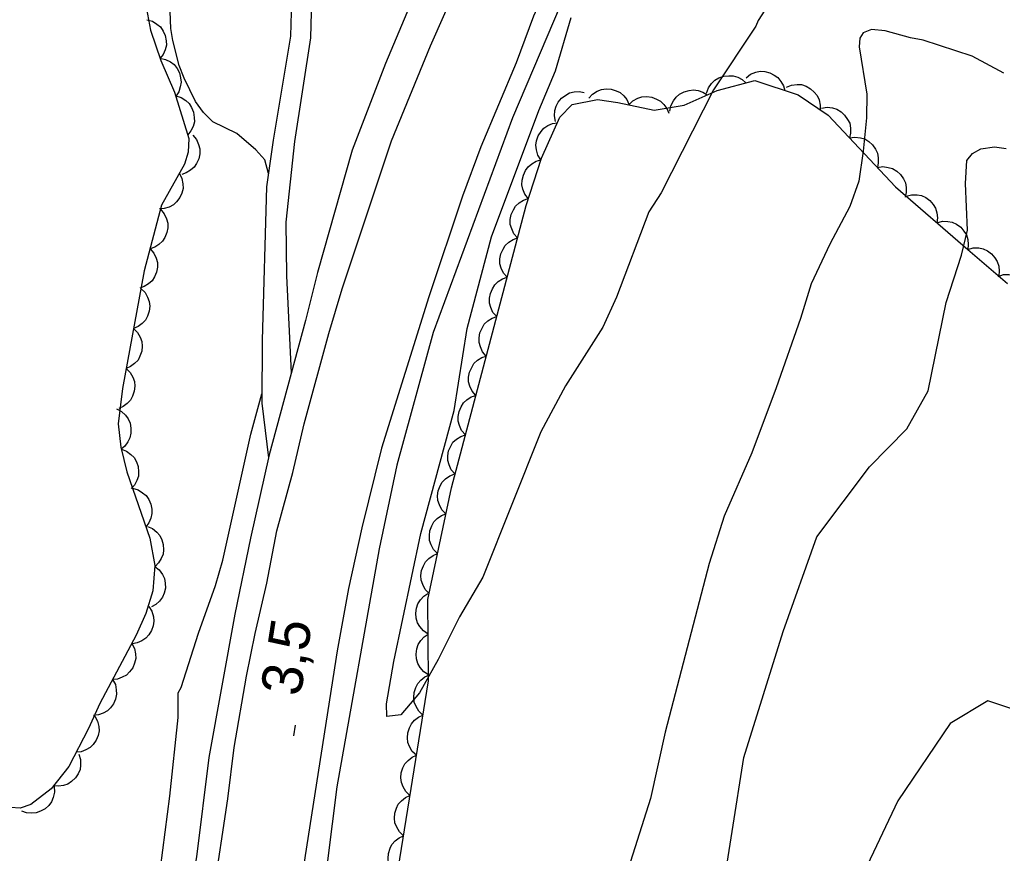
# Model space of a CAD drawing. Extents: x 282461 to 284471, y 5554090 to 5557646.
# Drawn here: x 283358 to 283430.5, y 5555052.6 to 5555114 of the extents above; entities that cross this region are included whole.
import ezdxf

# ---------------------------------------------------------------- set-up
doc = ezdxf.new("R2010")
doc.units = 0
for name, color, linetype in [('Niveau 1', 7, 'Continuous'), ('Niveau 19', 7, 'Continuous'), ('Niveau 2', 7, 'Continuous'), ('Niveau 21', 7, 'Continuous'), ('Niveau 3', 7, 'Continuous'), ('Niveau 44', 7, 'Continuous')]:
    doc.layers.add(name, color=color, linetype=linetype)

msp = doc.modelspace()

# ---------------------------------------------------------------- linework, layer by layer
at = {"layer": 'Niveau 1'}
for points in [[(283427.81, 5555101.97), (283427.91, 5555103.65), (283428.31, 5555104.18), (283428.94, 5555104.53), (283429.93, 5555104.66), (283430.8, 5555104.55)], [(283395.08, 5554990.44), (283396.59, 5555000.42), (283398.62, 5555005.53), (283400.89, 5555010.19), (283402.46, 5555014.14), (283404.7, 5555021.12), (283406.71, 5555027.86), (283408.25, 5555035.52), (283409.72, 5555048.74), (283411.45, 5555059.65), (283414.36, 5555068.95), (283416.83, 5555075.93), (283420.72, 5555081.07), (283423.47, 5555083.88), (283425.06, 5555086.68), (283426.38, 5555093.18), (283427.5, 5555096.67), (283427.94, 5555098.53), (283427.81, 5555101.97)]]:
    msp.add_lwpolyline(points, dxfattribs=at)
at = {"layer": 'Niveau 19'}
for points in [[(283370.36, 5555166.92), (283371.36, 5555164.45), (283373, 5555159.43), (283374.18, 5555154.64), (283376.09, 5555145.14), (283377.27, 5555137.42), (283377.74, 5555131.73), (283378.18, 5555124.25), (283378.18, 5555119.03), (283378.02, 5555112.82), (283376.74, 5555105.16), (283376.25, 5555101.73), (283375.92, 5555090.41), (283375.9, 5555085.76), (283376.4, 5555081.75)], [(283374.21, 5555162.9), (283374.66, 5555160.88), (283376.37, 5555154.29), (283376.93, 5555151.74), (283377.61, 5555147.86), (283378.24, 5555143.57), (283379.57, 5555128.25), (283379.76, 5555123.16), (283379.48, 5555112.71), (283378.31, 5555105.05), (283377.68, 5555099.12), (283377.71, 5555095.17), (283378.07, 5555088.02)]]:
    msp.add_lwpolyline(points, dxfattribs=at)
at = {"layer": 'Niveau 2'}
for points in [[(283376.39, 5555102.7), (283376.12, 5555103.7), (283375.47, 5555104.44), (283374.06, 5555105.65), (283372.3, 5555106.5), (283371.6, 5555107.19), (283371.01, 5555108), (283370.17, 5555109.73), (283369.81, 5555110.65), (283369.33, 5555112.51), (283369.2, 5555113.38), (283369.12, 5555115.29)], [(283413.01, 5555114.74), (283412.5, 5555113.98), (283412.33, 5555113.57), (283409.22, 5555108.87), (283405.35, 5555101.28), (283404.44, 5555099.88), (283402.07, 5555093.59), (283401.05, 5555091.38), (283398.31, 5555087.05), (283396.49, 5555083.67), (283392.2, 5555072.95), (283390.49, 5555070.03), (283388.9, 5555066.88), (283387.53, 5555064.43), (283386.16, 5555062.79), (283385.11, 5555062.67), (283385.1, 5555063.6), (283385.65, 5555066.74), (283387.63, 5555076.16), (283390.08, 5555085.23), (283391.05, 5555091.28), (283392.83, 5555098.03), (283396.33, 5555107.35), (283397.57, 5555110.26), (283398.72, 5555114.19)], [(283430.62, 5555110.1), (283428.29, 5555111.36), (283424.67, 5555112.54), (283423.74, 5555112.7), (283421.87, 5555113.21), (283420.88, 5555113.31), (283420.25, 5555113.08), (283420.02, 5555112.67), (283419.97, 5555112.03), (283420.53, 5555108.55), (283420.5, 5555106.81)], [(283420.5, 5555106.81), (283420.26, 5555104.35), (283419.94, 5555102.14), (283419.26, 5555100.28), (283417.79, 5555097.48), (283416.43, 5555094.57), (283415.64, 5555092.01), (283413.85, 5555086.89), (283412.04, 5555082.11), (283410.01, 5555077.45), (283408.89, 5555073.96), (283405.66, 5555061.52), (283404.56, 5555056.64), (283403.1, 5555051.99)], [(283368.26, 5555050.18), (283369.11, 5555056.8), (283369.74, 5555062.61), (283369.72, 5555064.41), (283369.95, 5555064.81), (283371.24, 5555068.83), (283372.48, 5555072.32), (283373.03, 5555074.19), (283375.08, 5555083.49), (283375.9, 5555086.46)], [(283431.89, 5555063.03), (283429.45, 5555063.82), (283426.68, 5555062.17), (283422.81, 5555056.46), (283420.32, 5555051.22), (283418.76, 5555045.18), (283418.24, 5555040.43), (283417.38, 5555034.52), (283415.15, 5555027.2), (283413.23, 5555022.21), (283409.54, 5555010.48), (283407.99, 5555004.21), (283407.36, 5554998.53), (283404.64, 5554983.22)]]:
    msp.add_lwpolyline(points, dxfattribs=at)
at = {"layer": 'Niveau 21'}
for points in [[(283410.9, 5555135.88), (283407.92, 5555138.06), (283407.63, 5555138.12), (283407.32, 5555137.85), (283406.14, 5555134.98), (283405.21, 5555133.03), (283399.63, 5555122.39), (283395.95, 5555114.3), (283394.65, 5555110.87), (283392.05, 5555104.66), (283390.7, 5555101.02), (283388.22, 5555093.62), (283384.73, 5555082.45), (283383.27, 5555076.58), (283382.3, 5555072.11), (283381.46, 5555067.52), (283379.09, 5555052.43), (283378.12, 5555045.72), (283377.19, 5555040.46), (283376.32, 5555034.28), (283374.42, 5555022.49), (283371.31, 5555005.44), (283370.34, 5554999.54), (283367.21, 5554983.71)], [(283415.03, 5555132.61), (283411.14, 5555133.03), (283409.68, 5555132.9), (283407.16, 5555131.61), (283404.72, 5555128.99), (283403.2, 5555126.84), (283401.49, 5555123.52), (283394.39, 5555106.81), (283388.53, 5555090.97), (283385.87, 5555081.2), (283384.55, 5555075.04), (283381.43, 5555057.48), (283380.03, 5555046.39), (283378.78, 5555039.07), (283377.32, 5555028.38), (283374.08, 5555007.88), (283370.27, 5554987.83)], [(283362.02, 5554989.98), (283365.38, 5555007.69), (283366.19, 5555012.8), (283367.18, 5555018.03), (283367.92, 5555022.56), (283368.97, 5555027.91), (283369.78, 5555033.66), (283371.28, 5555042.55), (283373.39, 5555056.61), (283373.86, 5555060.39), (283374.77, 5555065.65), (283375.4, 5555068.79), (283376.26, 5555072.51), (283377, 5555076.37), (283378.2, 5555080.65), (283379.02, 5555084.25), (283380.85, 5555090.91), (283381.82, 5555094.19), (283385.46, 5555105.1), (283388.34, 5555112.12), (283393.23, 5555123.16)], [(283387, 5555115.47), (283385.03, 5555110.81), (283382.56, 5555104.42), (283380.01, 5555095.41), (283379.13, 5555091.86), (283376.45, 5555081.97), (283375.07, 5555075.81), (283373.92, 5555070.23), (283371.99, 5555059.65), (283371.09, 5555052.33), (283369.95, 5555045.65), (283369.37, 5555040.42), (283368.34, 5555033.04), (283366.47, 5555022.64), (283365.24, 5555014.11), (283364.09, 5555008.3), (283362.78, 5555001.04), (283359.57, 5554986.05)]]:
    msp.add_lwpolyline(points, dxfattribs=at)
at = {"layer": 'Niveau 3'}
msp.add_line((283378.27, 5555061.25), (283378.39, 5555062.04), dxfattribs=at)
at = {"layer": 'Niveau 44'}
for points in [[(283367.33, 5555115.24), (283367.69, 5555113.26), (283368.46, 5555111.03), (283369.46, 5555108.7), (283370.53, 5555105.28), (283370.46, 5555104.28), (283370.21, 5555103.4), (283368.51, 5555100.37), (283367.23, 5555095.52), (283365.62, 5555086.85), (283365.31, 5555084.25), (283365.5, 5555082.53), (283365.95, 5555080.71), (283367.63, 5555075.81), (283368.02, 5555073.81), (283367.87, 5555071.94), (283367.34, 5555070.26), (283366.64, 5555068.67), (283363.96, 5555063.64), (283363.12, 5555061.79), (283361.67, 5555058.98), (283360.36, 5555057.34), (283358.86, 5555056.19), (283358.08, 5555055.93), (283357.36, 5555055.96)], [(283367.42, 5555114.03), (283367.83, 5555113.92), (283368.17, 5555113.71), (283368.43, 5555113.5), (283368.62, 5555113.2), (283368.77, 5555112.87), (283368.84, 5555112.49), (283368.86, 5555112.16), (283368.77, 5555111.82), (283368.62, 5555111.48), (283368.4, 5555111.19)], [(283368.39, 5555111.19), (283368.8, 5555111.11), (283369.16, 5555110.92), (283369.43, 5555110.73), (283369.65, 5555110.45), (283369.82, 5555110.13), (283369.91, 5555109.75), (283369.96, 5555109.43), (283369.89, 5555109.08), (283369.77, 5555108.73), (283369.58, 5555108.43)], [(283411.62, 5555109.76), (283411.95, 5555110.02), (283412.33, 5555110.16), (283412.65, 5555110.24), (283413, 5555110.21), (283413.36, 5555110.13), (283413.7, 5555109.95), (283413.97, 5555109.77), (283414.19, 5555109.49), (283414.37, 5555109.16), (283414.47, 5555108.82)], [(283372.71, 5554982.8), (283374.14, 5554988.56), (283377.99, 5555002.38), (283378.38, 5555004), (283378.59, 5555005.64), (283388.19, 5555065.31), (283388.15, 5555071.29), (283389.88, 5555079.53), (283395.4, 5555100.33), (283396.53, 5555103.82), (283397.88, 5555106.85), (283398.8, 5555107.79), (283400.66, 5555108.16), (283402.17, 5555107.94), (283404.85, 5555107.38), (283407.05, 5555107.75), (283409.48, 5555108.82), (283412.26, 5555109.55), (283415.45, 5555108.49), (283417.67, 5555107), (283422.63, 5555101.72), (283427.97, 5555097.11), (283430.91, 5555094.59)], [(283408.7, 5555108.62), (283408.84, 5555109.01), (283409.08, 5555109.34), (283409.31, 5555109.58), (283409.62, 5555109.75), (283409.97, 5555109.87), (283410.35, 5555109.91), (283410.67, 5555109.9), (283411.01, 5555109.79), (283411.34, 5555109.62), (283411.61, 5555109.38)], [(283397.57, 5555106.53), (283397.48, 5555106.94), (283397.52, 5555107.35), (283397.6, 5555107.67), (283397.77, 5555107.97), (283398, 5555108.26), (283398.32, 5555108.48), (283398.6, 5555108.65), (283398.94, 5555108.72), (283399.31, 5555108.74), (283399.67, 5555108.68)], [(283400.01, 5555108.25), (283400.29, 5555108.56), (283400.64, 5555108.77), (283400.95, 5555108.9), (283401.3, 5555108.94), (283401.66, 5555108.92), (283402.03, 5555108.8), (283402.33, 5555108.67), (283402.59, 5555108.43), (283402.82, 5555108.15), (283402.98, 5555107.82)], [(283406, 5555107.29), (283406.07, 5555107.7), (283406.26, 5555108.06), (283406.45, 5555108.33), (283406.72, 5555108.55), (283407.05, 5555108.73), (283407.42, 5555108.82), (283407.74, 5555108.87), (283408.09, 5555108.81), (283408.44, 5555108.69), (283408.75, 5555108.5)], [(283414.59, 5555109.07), (283414.98, 5555109.22), (283415.38, 5555109.26), (283415.71, 5555109.25), (283416.05, 5555109.13), (283416.37, 5555108.95), (283416.65, 5555108.69), (283416.86, 5555108.44), (283417, 5555108.12), (283417.08, 5555107.75), (283417.08, 5555107.39)], [(283369.55, 5555108.42), (283369.95, 5555108.3), (283370.29, 5555108.07), (283370.54, 5555107.86), (283370.72, 5555107.56), (283370.86, 5555107.22), (283370.92, 5555106.84), (283370.93, 5555106.51), (283370.83, 5555106.17), (283370.67, 5555105.84), (283370.44, 5555105.55)], [(283402.97, 5555107.77), (283403.27, 5555108.06), (283403.63, 5555108.25), (283403.94, 5555108.36), (283404.3, 5555108.38), (283404.66, 5555108.33), (283405.02, 5555108.19), (283405.31, 5555108.04), (283405.56, 5555107.79), (283405.77, 5555107.49), (283405.91, 5555107.16)], [(283417.19, 5555107.52), (283417.6, 5555107.58), (283418, 5555107.53), (283418.32, 5555107.44), (283418.62, 5555107.25), (283418.89, 5555107.01), (283419.11, 5555106.69), (283419.26, 5555106.4), (283419.32, 5555106.05), (283419.32, 5555105.68), (283419.24, 5555105.33)], [(283396.48, 5555103.7), (283396.26, 5555104.06), (283396.15, 5555104.45), (283396.11, 5555104.78), (283396.16, 5555105.12), (283396.29, 5555105.47), (283396.5, 5555105.79), (283396.71, 5555106.04), (283397, 5555106.23), (283397.34, 5555106.38), (283397.7, 5555106.44)], [(283370.81, 5555105.52), (283371.08, 5555105.2), (283371.24, 5555104.83), (283371.33, 5555104.51), (283371.32, 5555104.16), (283371.25, 5555103.79), (283371.09, 5555103.45), (283370.92, 5555103.17), (283370.65, 5555102.94), (283370.33, 5555102.75), (283369.99, 5555102.63)], [(283419.24, 5555105.33), (283419.65, 5555105.39), (283420.06, 5555105.34), (283420.37, 5555105.25), (283420.67, 5555105.07), (283420.95, 5555104.82), (283421.16, 5555104.5), (283421.31, 5555104.21), (283421.37, 5555103.86), (283421.37, 5555103.49), (283421.3, 5555103.14)], [(283395.57, 5555100.84), (283395.31, 5555101.17), (283395.16, 5555101.55), (283395.09, 5555101.87), (283395.1, 5555102.22), (283395.19, 5555102.58), (283395.36, 5555102.92), (283395.55, 5555103.19), (283395.82, 5555103.41), (283396.14, 5555103.6), (283396.49, 5555103.7)], [(283421.3, 5555103.14), (283421.71, 5555103.21), (283422.11, 5555103.15), (283422.43, 5555103.06), (283422.73, 5555102.88), (283423, 5555102.63), (283423.22, 5555102.31), (283423.37, 5555102.02), (283423.43, 5555101.68), (283423.43, 5555101.3), (283423.35, 5555100.95)], [(283369.82, 5555102.7), (283370.01, 5555102.33), (283370.08, 5555101.93), (283370.09, 5555101.6), (283370, 5555101.26), (283369.85, 5555100.92), (283369.61, 5555100.62), (283369.38, 5555100.39), (283369.06, 5555100.23), (283368.71, 5555100.12), (283368.35, 5555100.09)], [(283394.77, 5555097.95), (283394.49, 5555098.26), (283394.33, 5555098.63), (283394.23, 5555098.95), (283394.23, 5555099.3), (283394.3, 5555099.67), (283394.46, 5555100.02), (283394.62, 5555100.3), (283394.88, 5555100.53), (283395.2, 5555100.73), (283395.54, 5555100.85)], [(283423.43, 5555101.03), (283423.83, 5555101.14), (283424.24, 5555101.13), (283424.56, 5555101.07), (283424.88, 5555100.92), (283425.18, 5555100.7), (283425.42, 5555100.41), (283425.6, 5555100.14), (283425.7, 5555099.8), (283425.74, 5555099.43), (283425.7, 5555099.07)], [(283368.43, 5555100.06), (283368.7, 5555099.74), (283368.87, 5555099.37), (283368.96, 5555099.05), (283368.96, 5555098.7), (283368.9, 5555098.34), (283368.74, 5555097.99), (283368.58, 5555097.71), (283368.31, 5555097.47), (283368, 5555097.27), (283367.66, 5555097.15)], [(283425.7, 5555099.07), (283426.1, 5555099.18), (283426.51, 5555099.17), (283426.83, 5555099.11), (283427.15, 5555098.96), (283427.45, 5555098.74), (283427.69, 5555098.45), (283427.87, 5555098.18), (283427.97, 5555097.84), (283428.01, 5555097.47), (283427.97, 5555097.11)], [(283394, 5555095.05), (283393.72, 5555095.36), (283393.56, 5555095.73), (283393.46, 5555096.05), (283393.46, 5555096.4), (283393.53, 5555096.77), (283393.69, 5555097.12), (283393.85, 5555097.4), (283394.11, 5555097.63), (283394.43, 5555097.83), (283394.77, 5555097.95)], [(283367.66, 5555097.15), (283367.94, 5555096.84), (283368.1, 5555096.47), (283368.2, 5555096.15), (283368.2, 5555095.8), (283368.13, 5555095.43), (283367.98, 5555095.09), (283367.81, 5555094.8), (283367.55, 5555094.57), (283367.23, 5555094.37), (283366.9, 5555094.25)], [(283427.97, 5555097.11), (283428.37, 5555097.22), (283428.78, 5555097.21), (283429.11, 5555097.16), (283429.42, 5555097), (283429.72, 5555096.79), (283429.97, 5555096.49), (283430.15, 5555096.22), (283430.25, 5555095.88), (283430.29, 5555095.51), (283430.25, 5555095.16)], [(283393.23, 5555092.15), (283392.95, 5555092.46), (283392.79, 5555092.83), (283392.69, 5555093.15), (283392.69, 5555093.5), (283392.76, 5555093.86), (283392.92, 5555094.21), (283393.08, 5555094.5), (283393.34, 5555094.73), (283393.66, 5555094.93), (283394, 5555095.05)], [(283430.21, 5555095.11), (283430.61, 5555095.25), (283431.01, 5555095.26), (283431.34, 5555095.23), (283431.67, 5555095.1), (283431.98, 5555094.91), (283432.25, 5555094.63), (283432.45, 5555094.37), (283432.57, 5555094.04), (283432.63, 5555093.67), (283432.62, 5555093.31)], [(283366.99, 5555094.23), (283367.29, 5555093.94), (283367.48, 5555093.58), (283367.6, 5555093.27), (283367.63, 5555092.92), (283367.59, 5555092.55), (283367.46, 5555092.19), (283367.31, 5555091.9), (283367.07, 5555091.64), (283366.77, 5555091.42), (283366.44, 5555091.28)], [(283392.46, 5555089.24), (283392.18, 5555089.56), (283392.02, 5555089.93), (283391.92, 5555090.25), (283391.92, 5555090.6), (283391.99, 5555090.96), (283392.15, 5555091.31), (283392.31, 5555091.59), (283392.57, 5555091.83), (283392.89, 5555092.03), (283393.23, 5555092.15)], [(283366.44, 5555091.28), (283366.74, 5555090.98), (283366.93, 5555090.63), (283367.05, 5555090.32), (283367.08, 5555089.97), (283367.04, 5555089.6), (283366.91, 5555089.24), (283366.77, 5555088.95), (283366.52, 5555088.69), (283366.22, 5555088.47), (283365.89, 5555088.33)], [(283391.69, 5555086.34), (283391.41, 5555086.66), (283391.25, 5555087.03), (283391.15, 5555087.35), (283391.15, 5555087.7), (283391.22, 5555088.06), (283391.38, 5555088.41), (283391.54, 5555088.69), (283391.8, 5555088.93), (283392.12, 5555089.13), (283392.46, 5555089.24)], [(283365.89, 5555088.33), (283366.19, 5555088.03), (283366.39, 5555087.68), (283366.5, 5555087.37), (283366.53, 5555087.02), (283366.49, 5555086.65), (283366.36, 5555086.29), (283366.22, 5555085.99), (283365.97, 5555085.74), (283365.68, 5555085.52), (283365.35, 5555085.37)], [(283390.92, 5555083.44), (283390.64, 5555083.76), (283390.48, 5555084.13), (283390.38, 5555084.45), (283390.38, 5555084.8), (283390.45, 5555085.16), (283390.61, 5555085.51), (283390.77, 5555085.79), (283391.03, 5555086.03), (283391.35, 5555086.23), (283391.69, 5555086.34)], [(283365.19, 5555085.36), (283365.56, 5555085.17), (283365.85, 5555084.88), (283366.05, 5555084.62), (283366.18, 5555084.29), (283366.25, 5555083.93), (283366.23, 5555083.55), (283366.17, 5555083.22), (283366.01, 5555082.91), (283365.79, 5555082.61), (283365.52, 5555082.38)], [(283390.15, 5555080.54), (283389.87, 5555080.86), (283389.71, 5555081.23), (283389.61, 5555081.55), (283389.61, 5555081.9), (283389.68, 5555082.26), (283389.84, 5555082.61), (283390, 5555082.89), (283390.27, 5555083.13), (283390.58, 5555083.32), (283390.92, 5555083.44)], [(283365.54, 5555082.38), (283365.93, 5555082.24), (283366.25, 5555081.99), (283366.49, 5555081.76), (283366.66, 5555081.45), (283366.78, 5555081.1), (283366.81, 5555080.72), (283366.8, 5555080.39), (283366.68, 5555080.06), (283366.5, 5555079.73), (283366.26, 5555079.47)], [(283389.48, 5555077.62), (283389.19, 5555077.92), (283389, 5555078.28), (283388.89, 5555078.59), (283388.87, 5555078.94), (283388.92, 5555079.31), (283389.06, 5555079.67), (283389.21, 5555079.96), (283389.46, 5555080.2), (283389.76, 5555080.42), (283390.1, 5555080.55)], [(283366.37, 5555079.5), (283366.77, 5555079.39), (283367.11, 5555079.17), (283367.37, 5555078.96), (283367.56, 5555078.67), (283367.71, 5555078.33), (283367.78, 5555077.95), (283367.79, 5555077.63), (283367.71, 5555077.29), (283367.56, 5555076.95), (283367.34, 5555076.66)], [(283388.86, 5555074.68), (283388.57, 5555074.98), (283388.39, 5555075.34), (283388.28, 5555075.65), (283388.26, 5555076.01), (283388.3, 5555076.37), (283388.44, 5555076.73), (283388.59, 5555077.02), (283388.84, 5555077.27), (283389.15, 5555077.48), (283389.48, 5555077.62)], [(283367.46, 5555076.69), (283367.84, 5555076.53), (283368.15, 5555076.27), (283368.38, 5555076.02), (283368.53, 5555075.71), (283368.63, 5555075.35), (283368.64, 5555074.97), (283368.62, 5555074.64), (283368.48, 5555074.32), (283368.29, 5555074), (283368.03, 5555073.74)], [(283388.25, 5555071.74), (283387.95, 5555072.04), (283387.77, 5555072.41), (283387.66, 5555072.72), (283387.64, 5555073.07), (283387.68, 5555073.43), (283387.82, 5555073.79), (283387.98, 5555074.08), (283388.23, 5555074.33), (283388.53, 5555074.54), (283388.86, 5555074.68)], [(283368.01, 5555073.74), (283368.34, 5555073.48), (283368.57, 5555073.15), (283368.72, 5555072.85), (283368.78, 5555072.51), (283368.79, 5555072.14), (283368.69, 5555071.76), (283368.58, 5555071.46), (283368.36, 5555071.18), (283368.09, 5555070.93), (283367.77, 5555070.75)], [(283388.17, 5555068.75), (283387.82, 5555068.98), (283387.56, 5555069.3), (283387.39, 5555069.58), (283387.29, 5555069.92), (283387.26, 5555070.29), (283387.32, 5555070.66), (283387.41, 5555070.98), (283387.6, 5555071.27), (283387.85, 5555071.55), (283388.15, 5555071.75)], [(283367.57, 5555070.78), (283367.79, 5555070.43), (283367.9, 5555070.03), (283367.94, 5555069.71), (283367.89, 5555069.36), (283367.77, 5555069.01), (283367.56, 5555068.69), (283367.35, 5555068.44), (283367.05, 5555068.25), (283366.71, 5555068.1), (283366.36, 5555068.03)], [(283388.19, 5555065.75), (283387.84, 5555065.98), (283387.58, 5555066.3), (283387.41, 5555066.58), (283387.31, 5555066.92), (283387.28, 5555067.28), (283387.34, 5555067.66), (283387.43, 5555067.98), (283387.62, 5555068.27), (283387.87, 5555068.55), (283388.17, 5555068.75)], [(283366.31, 5555068.06), (283366.51, 5555067.69), (283366.59, 5555067.29), (283366.6, 5555066.96), (283366.52, 5555066.61), (283366.38, 5555066.27), (283366.14, 5555065.97), (283365.92, 5555065.73), (283365.61, 5555065.57), (283365.26, 5555065.44), (283364.9, 5555065.41)], [(283364.9, 5555065.41), (283365.1, 5555065.04), (283365.17, 5555064.64), (283365.19, 5555064.31), (283365.11, 5555063.96), (283364.97, 5555063.62), (283364.73, 5555063.32), (283364.51, 5555063.09), (283364.2, 5555062.92), (283363.85, 5555062.8), (283363.49, 5555062.76)], [(283387.78, 5555062.78), (283387.48, 5555063.07), (283387.28, 5555063.42), (283387.15, 5555063.73), (283387.12, 5555064.08), (283387.14, 5555064.45), (283387.27, 5555064.81), (283387.4, 5555065.1), (283387.64, 5555065.36), (283387.93, 5555065.59), (283388.26, 5555065.74)], [(283363.59, 5555062.71), (283363.79, 5555062.34), (283363.88, 5555061.94), (283363.9, 5555061.61), (283363.82, 5555061.27), (283363.68, 5555060.93), (283363.45, 5555060.62), (283363.23, 5555060.38), (283362.92, 5555060.21), (283362.57, 5555060.08), (283362.22, 5555060.04)], [(283387.31, 5555059.82), (283387, 5555060.1), (283386.8, 5555060.46), (283386.67, 5555060.76), (283386.64, 5555061.11), (283386.67, 5555061.48), (283386.79, 5555061.84), (283386.93, 5555062.14), (283387.16, 5555062.4), (283387.46, 5555062.63), (283387.78, 5555062.78)], [(283362.41, 5555059.91), (283362.54, 5555059.51), (283362.54, 5555059.1), (283362.5, 5555058.78), (283362.36, 5555058.45), (283362.15, 5555058.15), (283361.87, 5555057.89), (283361.6, 5555057.7), (283361.27, 5555057.59), (283360.9, 5555057.54), (283360.54, 5555057.57)], [(283386.83, 5555056.86), (283386.53, 5555057.14), (283386.32, 5555057.49), (283386.2, 5555057.8), (283386.16, 5555058.15), (283386.19, 5555058.52), (283386.31, 5555058.88), (283386.45, 5555059.18), (283386.69, 5555059.44), (283386.98, 5555059.67), (283387.31, 5555059.82)], [(283360.59, 5555057.52), (283360.61, 5555057.1), (283360.52, 5555056.7), (283360.4, 5555056.39), (283360.18, 5555056.12), (283359.91, 5555055.87), (283359.57, 5555055.69), (283359.27, 5555055.57), (283358.92, 5555055.54), (283358.55, 5555055.58), (283358.21, 5555055.69)], [(283386.35, 5555053.89), (283386.05, 5555054.18), (283385.85, 5555054.53), (283385.72, 5555054.84), (283385.69, 5555055.19), (283385.71, 5555055.56), (283385.84, 5555055.92), (283385.97, 5555056.21), (283386.21, 5555056.47), (283386.5, 5555056.7), (283386.83, 5555056.86)], [(283385.88, 5555050.93), (283385.57, 5555051.21), (283385.37, 5555051.57), (283385.24, 5555051.87), (283385.21, 5555052.22), (283385.24, 5555052.59), (283385.36, 5555052.96), (283385.5, 5555053.25), (283385.73, 5555053.51), (283386.03, 5555053.74), (283386.35, 5555053.89)]]:
    msp.add_lwpolyline(points, dxfattribs=at)

# ---------------------------------------------------------------- texts
at = {"layer": 'Niveau 3'}
msp.add_text('3,5  ', height=3, rotation=81.09575, dxfattribs=at).set_placement((283378.75, 5555064.09))

doc.saveas('drawing.dxf')
